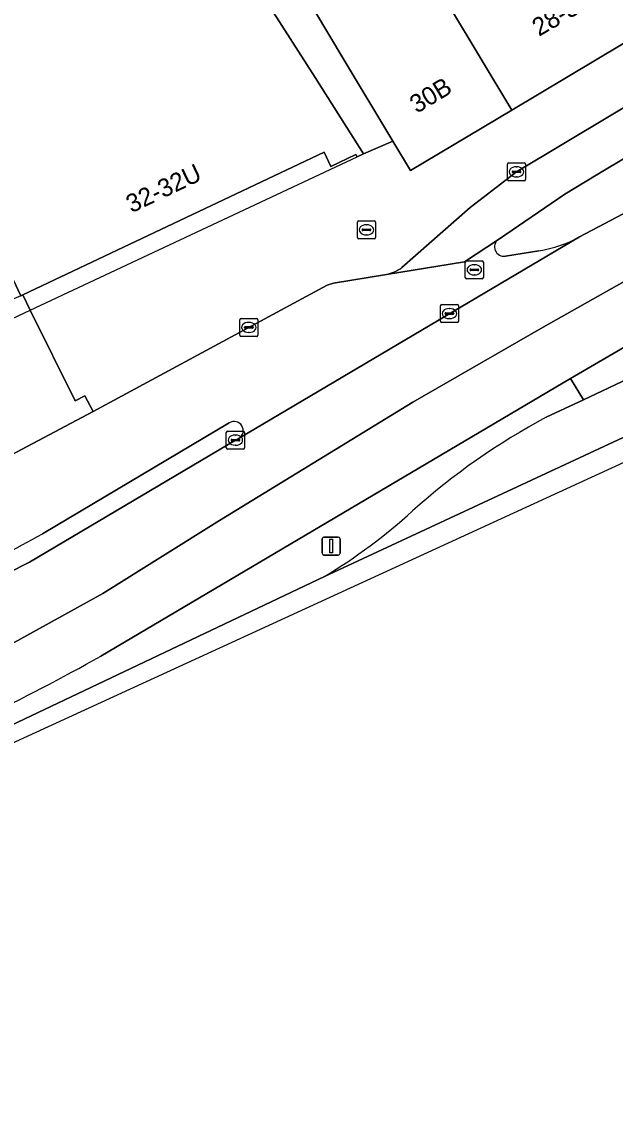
# Model space of a CAD drawing. Extents: x 159279 to 160377, y 384531 to 385888.
# Drawn here: x 160188.7 to 160221.5, y 384648.5 to 384709 of the extents above; entities that cross this region are included whole.
import ezdxf

# ---------------------------------------------------------------- set-up
doc = ezdxf.new("R2010")
doc.units = 0
for name, color, linetype in [('IMGEO_Brandkraan', 7, 'Continuous'), ('IMGEO_Fietspad_open', 7, 'Continuous'), ('IMGEO_Groenvoorziening', 7, 'Continuous'), ('IMGEO_Kolk', 7, 'Continuous'), ('IMGEO_Lichtmast', 7, 'Continuous'), ('IMGEO_Pand', 7, 'Continuous'), ('IMGEO_Pand_nummerreeks', 7, 'Continuous'), ('IMGEO_Pand_overbouw', 7, 'Continuous'), ('IMGEO_Rijbaan_lokaal_open', 7, 'Continuous'), ('IMGEO_Rijbaan_regionaal_gesloten', 7, 'Continuous'), ('IMGEO_Rioolput', 7, 'Continuous'), ('IMGEO_Verkeerseiland_open', 7, 'Continuous'), ('IMGEO_Voetpad_open', 7, 'Continuous')]:
    doc.layers.add(name, color=color, linetype=linetype)

msp = doc.modelspace()

# ---------------------------------------------------------------- linework, layer by layer
at = {"layer": 'IMGEO_Brandkraan'}
for p, q in [((160207.238, 384697.03), (160207.238, 384697.882)), ((160207.313, 384697.956), (160208.165, 384697.956)), ((160207.726, 384697.736), (160207.751, 384697.736)), ((160208.239, 384697.882), (160208.239, 384697.03)), ((160207.497, 384697.45), (160207.497, 384697.462)), ((160207.935, 384697.413), (160207.537, 384697.413)), ((160207.54, 384697.499), (160207.938, 384697.499)), ((160207.749, 384697.176), (160207.724, 384697.176)), ((160207.981, 384697.462), (160207.981, 384697.45)), ((160208.165, 384696.956), (160207.313, 384696.956))]:
    msp.add_line(p, q, dxfattribs=at)
for points in [[(160207.238, 384697.03), (160207.238, 384697.882)], [(160207.313, 384697.956), (160208.165, 384697.956)], [(160208.239, 384697.882), (160208.239, 384697.03)], [(160208.165, 384696.956), (160207.313, 384696.956)]]:
    msp.add_lwpolyline(points, dxfattribs=at)
for centre, radius, start, end in [((160207.315, 384697.88), 0.0765, 91.55205, 178.44795), ((160207.315, 384697.88), 0.0765, 91.55205, 178.44795), ((160208.163, 384697.88), 0.0765, 1.55205, 88.44795), ((160208.163, 384697.88), 0.0765, 1.55205, 88.44795), ((160207.537, 384697.459), 0.0403, 85.87752, 175.75265), ((160207.534, 384697.449), 0.0366, 178.93798, 274.71019), ((160207.938, 384697.456), 0.043, 264.86636, 352.45326), ((160207.942, 384697.461), 0.0386, 1.73085, 96.63898), ((160207.315, 384697.032), 0.0765, 181.55205, 268.44795), ((160207.315, 384697.032), 0.0765, 181.55205, 268.44795), ((160208.163, 384697.032), 0.0765, 271.55205, 358.44795), ((160208.163, 384697.032), 0.0765, 271.55205, 358.44795)]:
    msp.add_arc(centre, radius, start, end, dxfattribs=at)
for centre, major_axis, ratio, start_param, end_param in [((160207.725, 384697.456), (-0.387, 0.002), 0.722429, 4.712389, 7.853982), ((160207.75, 384697.456), (-0.39, 0.002), 0.717154, 1.570796, 4.712389)]:
    msp.add_ellipse(centre, major_axis=major_axis, ratio=ratio, start_param=start_param, end_param=end_param, dxfattribs=at)
at = {"layer": 'IMGEO_Fietspad_open'}
for points in [[(160234.351, 384711.644), (160216.032, 384700.661), (160215.861, 384700.541), (160213.465, 384698.689), (160209.698, 384695.371)], [(160208.852, 384694.983), (160213.164, 384695.678), (160215.038, 384696.928), (160218.71, 384699.429), (160220.428, 384700.489), (160230.106, 384706.263), (160231.703, 384707.234)]]:
    msp.add_lwpolyline(points, dxfattribs=at)
msp.add_arc((160208.175, 384697.576), 2.68, 284.6365, 304.63861, dxfattribs=at)
at = {"layer": 'IMGEO_Groenvoorziening'}
msp.add_lwpolyline([(160222.455, 384691.247), (160219.024, 384689.24), (160219.74, 384688.05), (160238.153, 384696.785)], dxfattribs=at)
at = {"layer": 'IMGEO_Kolk'}
for p, q in [((160215.531, 384700.237), (160215.531, 384701.089)), ((160215.606, 384701.163), (160216.458, 384701.163)), ((160216.019, 384700.943), (160216.044, 384700.943)), ((160216.532, 384701.089), (160216.532, 384700.237)), ((160216.458, 384700.163), (160215.606, 384700.163)), ((160215.79, 384700.657), (160215.79, 384700.669)), ((160216.228, 384700.62), (160215.83, 384700.62)), ((160215.833, 384700.706), (160216.231, 384700.706)), ((160216.042, 384700.383), (160216.017, 384700.383)), ((160216.274, 384700.669), (160216.274, 384700.657)), ((160211.824, 384692.399), (160211.824, 384693.251)), ((160211.899, 384693.325), (160212.751, 384693.325)), ((160212.312, 384693.105), (160212.337, 384693.105)), ((160212.825, 384693.251), (160212.825, 384692.399)), ((160200.741, 384691.634), (160200.741, 384692.486)), ((160200.816, 384692.56), (160201.668, 384692.56)), ((160201.229, 384692.34), (160201.254, 384692.34)), ((160201.742, 384692.486), (160201.742, 384691.634)), ((160212.751, 384692.325), (160211.899, 384692.325)), ((160212.083, 384692.819), (160212.083, 384692.831)), ((160212.521, 384692.782), (160212.123, 384692.782)), ((160212.126, 384692.868), (160212.524, 384692.868)), ((160212.335, 384692.545), (160212.31, 384692.545)), ((160212.567, 384692.831), (160212.567, 384692.819)), ((160201, 384692.054), (160201, 384692.066)), ((160201.438, 384692.017), (160201.04, 384692.017)), ((160201.043, 384692.103), (160201.441, 384692.103)), ((160201.252, 384691.78), (160201.227, 384691.78)), ((160201.484, 384692.066), (160201.484, 384692.054)), ((160201.668, 384691.56), (160200.816, 384691.56)), ((160199.994, 384685.399), (160199.994, 384686.251)), ((160200.069, 384686.325), (160200.921, 384686.325)), ((160200.995, 384686.251), (160200.995, 384685.399)), ((160200.253, 384685.819), (160200.253, 384685.831)), ((160200.691, 384685.782), (160200.293, 384685.782)), ((160200.296, 384685.868), (160200.694, 384685.868)), ((160200.482, 384686.105), (160200.507, 384686.105)), ((160200.737, 384685.831), (160200.737, 384685.819)), ((160200.921, 384685.325), (160200.069, 384685.325)), ((160200.505, 384685.545), (160200.48, 384685.545))]:
    msp.add_line(p, q, dxfattribs=at)
for points in [[(160215.531, 384700.237), (160215.531, 384701.089)], [(160215.606, 384701.163), (160216.458, 384701.163)], [(160216.532, 384701.089), (160216.532, 384700.237)], [(160216.458, 384700.163), (160215.606, 384700.163)], [(160211.824, 384692.399), (160211.824, 384693.251)], [(160211.899, 384693.325), (160212.751, 384693.325)], [(160212.825, 384693.251), (160212.825, 384692.399)], [(160200.741, 384691.634), (160200.741, 384692.486)], [(160200.816, 384692.56), (160201.668, 384692.56)], [(160201.742, 384692.486), (160201.742, 384691.634)], [(160212.751, 384692.325), (160211.899, 384692.325)], [(160201.668, 384691.56), (160200.816, 384691.56)], [(160199.994, 384685.399), (160199.994, 384686.251)], [(160200.069, 384686.325), (160200.921, 384686.325)], [(160200.995, 384686.251), (160200.995, 384685.399)], [(160200.921, 384685.325), (160200.069, 384685.325)]]:
    msp.add_lwpolyline(points, dxfattribs=at)
for centre, radius, start, end in [((160215.608, 384701.087), 0.0765, 91.55205, 178.44795), ((160215.608, 384701.087), 0.0765, 91.55205, 178.44795), ((160216.456, 384701.087), 0.0765, 1.55205, 88.44795), ((160216.456, 384701.087), 0.0765, 1.55205, 88.44795), ((160215.608, 384700.239), 0.0765, 181.55205, 268.44795), ((160215.608, 384700.239), 0.0765, 181.55205, 268.44795), ((160215.83, 384700.666), 0.0403, 85.87752, 175.75265), ((160215.827, 384700.656), 0.0366, 178.93798, 274.71019), ((160216.231, 384700.663), 0.043, 264.86636, 352.45326), ((160216.235, 384700.668), 0.0386, 1.73085, 96.63898), ((160216.456, 384700.239), 0.0765, 271.55205, 358.44795), ((160216.456, 384700.239), 0.0765, 271.55205, 358.44795), ((160211.901, 384693.249), 0.0765, 91.55205, 178.44795), ((160211.901, 384693.249), 0.0765, 91.55205, 178.44795), ((160212.749, 384693.249), 0.0765, 1.55205, 88.44795), ((160212.749, 384693.249), 0.0765, 1.55205, 88.44795), ((160200.818, 384692.484), 0.0765, 91.55205, 178.44795), ((160200.818, 384692.484), 0.0765, 91.55205, 178.44795), ((160201.666, 384692.484), 0.0765, 1.55205, 88.44795), ((160201.666, 384692.484), 0.0765, 1.55205, 88.44795), ((160211.901, 384692.401), 0.0765, 181.55205, 268.44795), ((160211.901, 384692.401), 0.0765, 181.55205, 268.44795), ((160212.123, 384692.828), 0.0403, 85.87752, 175.75265), ((160212.12, 384692.818), 0.0366, 178.93798, 274.71019), ((160212.524, 384692.825), 0.043, 264.86636, 352.45326), ((160212.528, 384692.83), 0.0386, 1.73085, 96.63898), ((160212.749, 384692.401), 0.0765, 271.55205, 358.44795), ((160212.749, 384692.401), 0.0765, 271.55205, 358.44795), ((160201.04, 384692.063), 0.0403, 85.87752, 175.75265), ((160201.037, 384692.053), 0.0366, 178.93798, 274.71019), ((160201.441, 384692.06), 0.043, 264.86636, 352.45326), ((160201.445, 384692.065), 0.0386, 1.73085, 96.63898), ((160200.818, 384691.636), 0.0765, 181.55205, 268.44795), ((160200.818, 384691.636), 0.0765, 181.55205, 268.44795), ((160201.666, 384691.636), 0.0765, 271.55205, 358.44795), ((160201.666, 384691.636), 0.0765, 271.55205, 358.44795), ((160200.071, 384686.249), 0.0765, 91.55205, 178.44795), ((160200.071, 384686.249), 0.0765, 91.55205, 178.44795), ((160200.919, 384686.249), 0.0765, 1.55205, 88.44795), ((160200.919, 384686.249), 0.0765, 1.55205, 88.44795), ((160200.293, 384685.828), 0.0403, 85.87752, 175.75265), ((160200.29, 384685.818), 0.0366, 178.93798, 274.71019), ((160200.694, 384685.825), 0.043, 264.86636, 352.45326), ((160200.698, 384685.83), 0.0386, 1.73085, 96.63898), ((160200.071, 384685.401), 0.0765, 181.55205, 268.44795), ((160200.071, 384685.401), 0.0765, 181.55205, 268.44795), ((160200.919, 384685.401), 0.0765, 271.55205, 358.44795), ((160200.919, 384685.401), 0.0765, 271.55205, 358.44795)]:
    msp.add_arc(centre, radius, start, end, dxfattribs=at)
for centre, major_axis, ratio, start_param, end_param in [((160216.018, 384700.663), (-0.387, 0.002), 0.722429, 4.712389, 7.853982), ((160216.043, 384700.663), (-0.39, 0.002), 0.717154, 1.570796, 4.712389), ((160212.311, 384692.825), (-0.387, 0.002), 0.722429, 4.712389, 7.853982), ((160212.336, 384692.825), (-0.39, 0.002), 0.717154, 1.570796, 4.712389), ((160201.228, 384692.06), (-0.387, 0.002), 0.722429, 4.712389, 7.853982), ((160201.253, 384692.06), (-0.39, 0.002), 0.717154, 1.570796, 4.712389), ((160200.481, 384685.825), (-0.387, 0.002), 0.722429, 4.712389, 7.853982), ((160200.506, 384685.825), (-0.39, 0.002), 0.717154, 1.570796, 4.712389)]:
    msp.add_ellipse(centre, major_axis=major_axis, ratio=ratio, start_param=start_param, end_param=end_param, dxfattribs=at)
at = {"layer": 'IMGEO_Lichtmast'}
for p, q in [((160205.291, 384679.566), (160205.291, 384680.366)), ((160205.291, 384680.366), (160205.291, 384679.566)), ((160205.391, 384680.466), (160206.181, 384680.466)), ((160206.181, 384680.466), (160205.391, 384680.466)), ((160206.281, 384680.366), (160206.281, 384679.566)), ((160206.281, 384679.566), (160206.281, 384680.366)), ((160206.181, 384679.466), (160205.391, 384679.466)), ((160205.391, 384679.466), (160206.181, 384679.466))]:
    msp.add_line(p, q, dxfattribs=at)
msp.add_lwpolyline([(160205.711, 384680.341), (160205.861, 384680.341), (160205.861, 384679.591), (160205.711, 384679.591), (160205.711, 384680.341)], dxfattribs=at)
for centre, start, end in [((160205.391, 384680.366), 90, 180), ((160205.391, 384680.366), 90, 180), ((160206.181, 384680.366), 0, 90), ((160206.181, 384680.366), 360, 90), ((160205.391, 384679.566), 180, 270), ((160205.391, 384679.566), 180, 270), ((160206.181, 384679.566), 270, 0), ((160206.181, 384679.566), 270, 0)]:
    msp.add_arc(centre, 0.1, start, end, dxfattribs=at)
at = {"layer": 'IMGEO_Pand'}
for points in [[(160221.291, 384719.283), (160218.71, 384723.595), (160219.016, 384723.887), (160216.684, 384726.333), (160212.868, 384728.868), (160210.31, 384725.012), (160210.614, 384724.504), (160211.2, 384723.578), (160212.814, 384720.882), (160215.592, 384722.544), (160216.678, 384720.731), (160213.9, 384719.068), (160214.877, 384717.436), (160215.032, 384717.529), (160215.91, 384716.062), (160213.333, 384714.519), (160210.528, 384712.841), (160215.774, 384704.079), (160226.536, 384710.521)], [(160204.903, 384705.886), (160202.149, 384710.218), (160201.438, 384709.885), (160200.085, 384710.743), (160186.934, 384719.082), (160181.07, 384709.782), (160184.739, 384702.047), (160186.502, 384698.329), (160188.645, 384693.811), (160188.741, 384693.857), (160205.399, 384701.757), (160205.775, 384700.964), (160207.161, 384701.621), (160207.222, 384701.494), (160207.585, 384701.666)], [(160210.528, 384712.841), (160207.496, 384717.906), (160205.577, 384714.967), (160205.277, 384714.507), (160206.402, 384712.671), (160207.433, 384710.988), (160204.927, 384709.488), (160206.459, 384706.938), (160209.205, 384702.359), (160210.181, 384700.731), (160215.774, 384704.079)]]:
    msp.add_lwpolyline(points, close=True, dxfattribs=at)
at = {"layer": 'IMGEO_Pand_overbouw'}
msp.add_lwpolyline([(160186.502, 384698.329), (160184.739, 384702.047), (160182.579, 384701.033), (160184.321, 384697.4), (160186.482, 384692.891), (160184.747, 384692.059), (160185.185, 384691.147), (160189.159, 384693.013), (160207.222, 384701.494), (160207.161, 384701.621), (160205.775, 384700.964), (160205.399, 384701.757), (160188.741, 384693.857), (160188.645, 384693.811)], close=True, dxfattribs=at)
at = {"layer": 'IMGEO_Rijbaan_lokaal_open'}
for points in [[(160215.038, 384696.928), (160213.164, 384695.678), (160208.852, 384694.983), (160205.914, 384694.514), (160205.567, 384694.398), (160192.642, 384687.41), (160188.084, 384684.99), (160180.15, 384681.237), (160177.803, 384680.091), (160173.946, 384678.277), (160161.57, 384672.467), (160153.783, 384668.766), (160149.23, 384666.624), (160142.974, 384663.69), (160087.2, 384637.356), (160072.242, 384630.277)], [(160200.698, 384685.93), (160219.508, 384697.068)], [(160217.274, 384696.303), (160215.419, 384696.004)], [(160189.834, 384680.649), (160200.159, 384686.78)]]:
    msp.add_lwpolyline(points, dxfattribs=at)
for centre, radius, start, end in [((160215.333, 384696.509), 0.512, 125.12282, 279.69358), ((160216.348, 384702.651), 6.415, 278.29791, 299.5081), ((160200.426, 384686.353), 0.503, 302.7123, 122.04671), ((160114.152, 384816.57), 155.571, 295.30659, 299.10927)]:
    msp.add_arc(centre, radius, start, end, dxfattribs=at)
at = {"layer": 'IMGEO_Rijbaan_regionaal_gesloten'}
for points in [[(160235.287, 384701.39), (160233.466, 384704.207), (160231.278, 384703.214), (160230.141, 384702.67), (160219.508, 384697.068), (160200.698, 384685.93), (160200.497, 384685.824), (160189.117, 384679.082), (160181.729, 384675.34), (160172.142, 384670.868), (160164.447, 384667.279), (160144.064, 384657.707), (160128.143, 384650.259), (160109.527, 384641.533), (160090.922, 384632.804), (160077.964, 384626.718), (160075.411, 384625.619), (160055.375, 384617.743), (160046.751, 384614.401), (160035.431, 384610.146), (160016.807, 384603.547), (160011.467, 384601.612), (160008.405, 384600.585)], [(160004.765, 384599.696), (160006.675, 384596.052), (160012.896, 384598.112), (160030.199, 384604.442), (160051.41, 384612.075), (160070.258, 384619.89), (160105.075, 384635.724), (160136.86, 384650.709), (160173.534, 384667.91), (160180.357, 384670.981), (160187.384, 384674.159), (160193.16, 384677.338), (160199.61, 384681.383), (160210.295, 384687.933), (160217.514, 384692.075), (160225.023, 384696.313), (160232.339, 384700.069), (160235.287, 384701.39)], [(160237.05, 384698.663), (160235.287, 384701.39), (160232.339, 384700.069), (160225.023, 384696.313), (160217.514, 384692.075), (160210.295, 384687.933), (160199.61, 384681.383), (160193.16, 384677.338), (160187.384, 384674.159), (160180.357, 384670.981), (160173.534, 384667.91), (160136.86, 384650.709), (160105.075, 384635.724), (160070.258, 384619.89), (160051.41, 384612.075), (160030.199, 384604.442), (160012.896, 384598.112), (160006.675, 384596.052), (160008.231, 384593.084), (160019.249, 384596.869), (160034.191, 384602.153), (160041.824, 384604.993), (160053.124, 384609.319), (160056.37, 384610.468)], [(160239.738, 384694.27), (160238.153, 384696.785), (160219.74, 384688.05), (160217.682, 384687.086)], [(160205.42, 384678.283), (160239.738, 384694.27)], [(160193.057, 384673.873), (160219.024, 384689.24), (160222.455, 384691.247)]]:
    msp.add_lwpolyline(points, dxfattribs=at)
msp.add_lwpolyline([(160012.31, 384584.658), (160076.31, 384615.692), (160154.496, 384653.604), (160159.447, 384655.879), (160240.473, 384693.105), (160239.738, 384694.27), (160205.42, 384678.283), (160186.974, 384669.525), (160175.34, 384664.07), (160111.783, 384634.269), (160102.714, 384629.928), (160091.931, 384624.72), (160062.951, 384610.53), (160060.23, 384609.186), (160057.944, 384608.051), (160020.879, 384589.652), (160012.021, 384585.263)], close=True, dxfattribs=at)
for centre, radius, start, end in [((160234.906, 384654.656), 36.72, 117.9741, 132.09004), ((160188.842, 384705.669), 32.013, 301.18809, 312.07237), ((160137.555, 384772.65), 113.302, 295.59687, 299.33107)]:
    msp.add_arc(centre, radius, start, end, dxfattribs=at)
at = {"layer": 'IMGEO_Rioolput'}
for p, q in [((160213.202, 384694.818), (160213.202, 384695.67)), ((160213.277, 384695.744), (160214.129, 384695.744)), ((160213.69, 384695.524), (160213.715, 384695.524)), ((160214.203, 384695.67), (160214.203, 384694.818)), ((160214.129, 384694.744), (160213.277, 384694.744)), ((160213.461, 384695.238), (160213.461, 384695.25)), ((160213.899, 384695.201), (160213.501, 384695.201)), ((160213.504, 384695.287), (160213.902, 384695.287)), ((160213.713, 384694.964), (160213.688, 384694.964)), ((160213.945, 384695.25), (160213.945, 384695.238))]:
    msp.add_line(p, q, dxfattribs=at)
for points in [[(160213.202, 384694.818), (160213.202, 384695.67)], [(160213.277, 384695.744), (160214.129, 384695.744)], [(160214.203, 384695.67), (160214.203, 384694.818)], [(160214.129, 384694.744), (160213.277, 384694.744)]]:
    msp.add_lwpolyline(points, dxfattribs=at)
for centre, radius, start, end in [((160213.279, 384695.668), 0.0765, 91.55205, 178.44795), ((160213.279, 384695.668), 0.0765, 91.55205, 178.44795), ((160214.127, 384695.668), 0.0765, 1.55205, 88.44795), ((160214.127, 384695.668), 0.0765, 1.55205, 88.44795), ((160213.279, 384694.82), 0.0765, 181.55205, 268.44795), ((160213.279, 384694.82), 0.0765, 181.55205, 268.44795), ((160213.501, 384695.247), 0.0403, 85.87752, 175.75265), ((160213.498, 384695.237), 0.0366, 178.93798, 274.71019), ((160213.902, 384695.244), 0.043, 264.86636, 352.45326), ((160213.906, 384695.249), 0.0386, 1.73085, 96.63898), ((160214.127, 384694.82), 0.0765, 271.55205, 358.44795), ((160214.127, 384694.82), 0.0765, 271.55205, 358.44795)]:
    msp.add_arc(centre, radius, start, end, dxfattribs=at)
for centre, major_axis, ratio, start_param, end_param in [((160213.689, 384695.244), (-0.387, 0.002), 0.722429, 4.712389, 7.853982), ((160213.714, 384695.244), (-0.39, 0.002), 0.717154, 1.570796, 4.712389)]:
    msp.add_ellipse(centre, major_axis=major_axis, ratio=ratio, start_param=start_param, end_param=end_param, dxfattribs=at)
at = {"layer": 'IMGEO_Verkeerseiland_open'}
for points in [[(160231.703, 384707.234), (160230.106, 384706.263), (160220.428, 384700.489), (160218.71, 384699.429), (160215.038, 384696.928)], [(160219.508, 384697.068), (160230.141, 384702.67), (160231.278, 384703.214), (160233.466, 384704.207)], [(160215.419, 384696.004), (160217.274, 384696.303)], [(160217.682, 384687.086), (160219.74, 384688.05), (160219.024, 384689.24), (160193.057, 384673.873)], [(160200.159, 384686.78), (160189.834, 384680.649)], [(160172.142, 384670.868), (160181.729, 384675.34), (160189.117, 384679.082), (160200.497, 384685.824), (160200.698, 384685.93)], [(160186.506, 384670.468), (160186.974, 384669.525), (160205.42, 384678.283)]]:
    msp.add_lwpolyline(points, dxfattribs=at)
for centre, radius, start, end in [((160215.333, 384696.509), 0.512, 125.12282, 279.69358), ((160216.348, 384702.651), 6.415, 278.29791, 299.5081), ((160200.426, 384686.353), 0.503, 302.7123, 122.04671), ((160234.906, 384654.656), 36.72, 117.9741, 132.09004), ((160188.842, 384705.669), 32.013, 301.18809, 312.07237), ((160114.152, 384816.57), 155.571, 295.30659, 299.10927), ((160137.555, 384772.65), 113.302, 295.59687, 299.33107)]:
    msp.add_arc(centre, radius, start, end, dxfattribs=at)
at = {"layer": 'IMGEO_Voetpad_open'}
for points in [[(160236.446, 384717.868), (160234.053, 384716.435), (160233.711, 384714.815), (160226.536, 384710.521), (160215.774, 384704.079), (160210.181, 384700.731), (160209.205, 384702.359), (160207.585, 384701.666), (160207.222, 384701.494), (160207.161, 384701.621), (160205.775, 384700.964), (160205.399, 384701.757), (160188.741, 384693.857), (160189.159, 384693.013), (160191.647, 384687.991), (160192.168, 384688.28), (160192.642, 384687.41), (160205.567, 384694.398), (160205.914, 384694.514), (160208.852, 384694.983)], [(160209.698, 384695.371), (160213.465, 384698.689), (160215.861, 384700.541), (160216.032, 384700.661), (160234.351, 384711.644)], [(160202.149, 384710.218), (160204.903, 384705.886), (160207.585, 384701.666), (160209.205, 384702.359), (160206.459, 384706.938), (160204.927, 384709.488)]]:
    msp.add_lwpolyline(points, dxfattribs=at)
msp.add_lwpolyline([(160189.159, 384693.013), (160188.741, 384693.857), (160188.645, 384693.811), (160186.482, 384692.891), (160184.747, 384692.059), (160185.185, 384691.147), (160184.799, 384690.962), (160186.425, 384687.476), (160186.79, 384687.694), (160188.084, 384684.99), (160192.642, 384687.41), (160192.168, 384688.28), (160191.647, 384687.991)], close=True, dxfattribs=at)
msp.add_arc((160208.175, 384697.576), 2.68, 284.6365, 304.63861, dxfattribs=at)

# ---------------------------------------------------------------- texts
at = {"layer": 'IMGEO_Pand_nummerreeks'}
for s, rotation, p in [('28-30A', 30.39541, (160217.276, 384708.129)), ('30B', 30.90534, (160210.519, 384703.87)), ('32-32U', 25.37057, (160194.754, 384698.369))]:
    msp.add_text(s, height=1, rotation=rotation, dxfattribs=at).set_placement(p)

doc.saveas('drawing.dxf')
